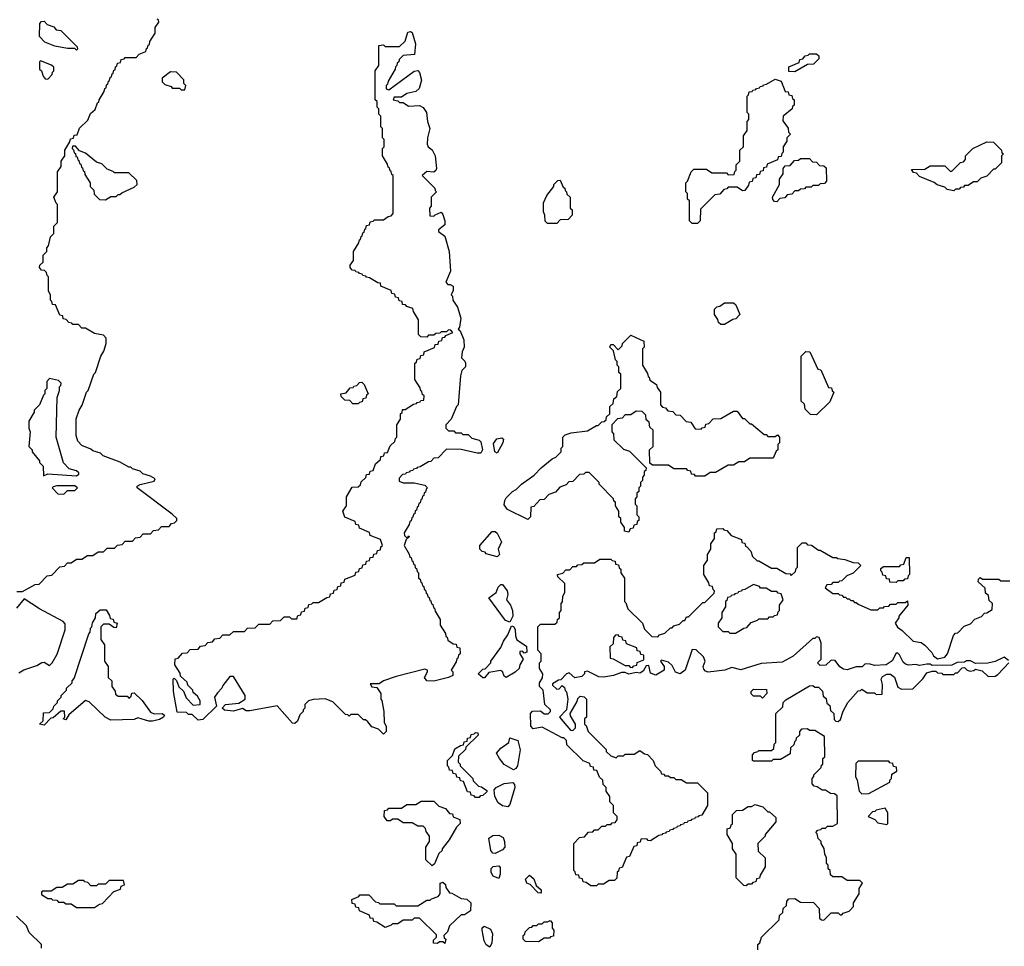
# Model space of a CAD drawing. Extents: x 2889633 to 3052318, y 540750 to 918690.
# Tile 263 of 656: x 2949850 to 2955305, y 722435 to 727569. Entities that reach past the tile are written whole.
import ezdxf

# ---------------------------------------------------------------- set-up
doc = ezdxf.new("R2010")
doc.units = 0

msp = doc.modelspace()

# ---------------------------------------------------------------- linework, layer by layer
at = {"layer": '0CON02XD'}
for points in [[(2950165, 727400), (2950155, 727410), (2950115, 727410), (2950045, 727422.5), (2949990, 727445), (2949960, 727475), (2949961.7, 727548.3), (2949971.7, 727558.3), (2949985, 727560), (2950001.7, 727541.7), (2950038.3, 727528.3), (2950051.7, 727511.7), (2950078.3, 727508.3), (2950168.3, 727418.3), (2950170, 727405), (2950165, 727400)], [(2950281.7, 727108.3), (2950288.3, 727111.7), (2950290, 727125), (2950318.3, 727171.7), (2950321.7, 727188.3), (2950328.3, 727191.7), (2950331.7, 727208.3), (2950338.3, 727211.7), (2950341.7, 727228.3), (2950348.3, 727231.7), (2950351.7, 727248.3), (2950358.3, 727251.7), (2950361.7, 727268.3), (2950368.3, 727271.7), (2950371.7, 727288.3), (2950378.3, 727291.7), (2950381.7, 727308.3), (2950388.3, 727311.7), (2950391.7, 727328.3), (2950408.3, 727331.7), (2950411.7, 727348.3), (2950428.3, 727351.7), (2950435, 727360), (2950495, 727360), (2950511.7, 727378.3), (2950548.3, 727391.7), (2950551.7, 727408.3), (2950558.3, 727411.7), (2950561.7, 727428.3), (2950568.3, 727431.7), (2950571.7, 727448.3), (2950600, 727495), (2950600, 727525), (2950620, 727555), (2950618.3, 727568.3), (2950611.7, 727571.7)], [(2951865, 723610), (2951838.3, 723638.3), (2951801.7, 723651.7), (2951778.3, 723678.3), (2951765, 723690), (2951755, 723690), (2951725, 723720), (2951685, 723720), (2951675, 723710), (2951668.3, 723718.3), (2951655, 723720), (2951585, 723790), (2951543, 723807), (2951475, 723802.5), (2951450, 723795), (2951430, 723775), (2951430, 723755), (2951420, 723745), (2951420, 723735), (2951401.7, 723718.3), (2951388.3, 723681.7), (2951375, 723670), (2951361.7, 723671.7), (2951276.4, 723766.4), (2951125, 723740), (2951105, 723740), (2951085, 723752.5), (2951035, 723737.5), (2950985, 723742.5), (2950972.5, 723755), (2950990, 723775), (2951065, 723782.5), (2951100, 723805), (2951100, 723825), (2951035, 723930), (2951015, 723930), (2950975, 723880), (2950970, 723865), (2950945, 723840), (2950930, 723815), (2950940, 723765), (2950865, 723692.5), (2950838.3, 723688.3), (2950805, 723720), (2950785, 723720), (2950775, 723730), (2950721.7, 723731.7), (2950703, 723847), (2950700, 723915), (2950705, 723920), (2950718.3, 723908.3), (2950731.7, 723871.7), (2950758.3, 723848.3), (2950771.7, 723811.7), (2950811.7, 723771.7), (2950850, 723775), (2950850, 723795), (2950835, 723820), (2950811.7, 723841.7), (2950810, 723855), (2950781.7, 723881.7), (2950778.3, 723898.3), (2950741.7, 723931.7), (2950738.3, 723948.3), (2950710, 723995), (2950711.7, 724028.3), (2950728.3, 724031.7), (2950751.7, 724058.3), (2950778.3, 724061.7), (2950795, 724080), (2950838.3, 724081.7), (2950851.7, 724098.3), (2950878.3, 724101.7), (2950891.7, 724118.3), (2950918.3, 724121.7), (2950931.7, 724138.3), (2950958.3, 724141.7), (2950975, 724160), (2951015, 724160), (2951035, 724180), (2951095, 724180), (2951111.7, 724198.3), (2951155, 724200), (2951175, 724220), (2951235, 724220), (2951251.7, 724238.3), (2951295, 724240), (2951315, 724260), (2951345, 724260), (2951355, 724250), (2951385, 724250), (2951391.7, 724268.3), (2951408.3, 724271.7), (2951411.7, 724288.3), (2951428.3, 724291.7), (2951431.7, 724308.3), (2951448.3, 724311.7), (2951451.7, 724328.3), (2951468.3, 724331.7), (2951475, 724340), (2951505, 724340), (2951551.7, 724368.3), (2951568.3, 724371.7), (2951571.7, 724388.3), (2951588.3, 724391.7), (2951591.7, 724408.3), (2951608.3, 724411.7), (2951611.7, 724428.3), (2951628.3, 724431.7), (2951631.7, 724448.3), (2951648.3, 724451.7), (2951651.7, 724468.3), (2951708.3, 724491.7), (2951711.7, 724508.3), (2951728.3, 724511.7), (2951731.7, 724528.3), (2951748.3, 724531.7), (2951751.7, 724548.3), (2951768.3, 724551.7), (2951771.7, 724568.3), (2951788.3, 724571.7), (2951791.7, 724588.3), (2951808.3, 724591.7), (2951811.7, 724608.3), (2951828.3, 724611.7), (2951831.7, 724628.3), (2951848.3, 724631.7), (2951851.7, 724648.3), (2951860, 724655), (2951848.3, 724688.3), (2951791.7, 724711.7), (2951788.3, 724728.3), (2951731.7, 724751.7), (2951728.3, 724768.3), (2951711.7, 724771.7), (2951708.3, 724788.3), (2951651.7, 724811.7), (2951640, 724845), (2951660, 724875), (2951660, 724925), (2951691.7, 724978.3), (2951725, 724980), (2951738.3, 724991.7), (2951741.7, 725008.3), (2951768.3, 725031.7), (2951771.7, 725048.3), (2951788.3, 725051.7), (2951791.7, 725068.3), (2951808.3, 725071.7), (2951821.7, 725108.3), (2951848.3, 725131.7), (2951851.7, 725148.3), (2951868.3, 725151.7), (2951871.7, 725168.3), (2951888.3, 725171.7), (2951901.7, 725208.3), (2951928.3, 725231.7), (2951931.7, 725248.3), (2951940, 725255), (2951940, 725325), (2951960, 725355), (2951960, 725385), (2951968.3, 725391.7), (2951971.7, 725408.3), (2951985, 725410), (2952031.7, 725438.3), (2952048.3, 725441.7), (2952051.7, 725448.3), (2952068.3, 725451.7), (2952071.7, 725458.3), (2952088.3, 725461.7), (2952090, 725485), (2952081.7, 725491.7), (2952078.3, 725508.3), (2952071.7, 725511.7), (2952068.3, 725528.3), (2952040, 725575), (2952040, 725665), (2952048.3, 725671.7), (2952051.7, 725688.3), (2952068.3, 725691.7), (2952071.7, 725708.3), (2952088.3, 725711.7), (2952091.7, 725728.3), (2952148.3, 725751.7), (2952151.7, 725768.3), (2952168.3, 725771.7), (2952171.7, 725788.3), (2952188.3, 725791.7), (2952191.7, 725808.3), (2952205, 725810), (2952211.7, 725818.3), (2952250, 725835), (2952238.3, 725848.3), (2952225, 725850), (2952215, 725840), (2952185, 725840), (2952178.3, 725831.7), (2952155, 725830), (2952145, 725820), (2952115, 725820), (2952105, 725810), (2952071.7, 725811.7), (2952060, 725825), (2952060, 725905), (2952031.7, 725951.7), (2952028.3, 725968.3), (2951995, 725980), (2951988.3, 725988.3), (2951971.7, 725991.7), (2951968.3, 726008.3), (2951951.7, 726011.7), (2951948.3, 726028.3), (2951931.7, 726031.7), (2951928.3, 726048.3), (2951911.7, 726051.7), (2951908.3, 726068.3), (2951851.7, 726091.7), (2951848.3, 726108.3), (2951835, 726110), (2951788.3, 726138.3), (2951771.7, 726141.7), (2951768.3, 726148.3), (2951751.7, 726151.7), (2951748.3, 726158.3), (2951731.7, 726161.7), (2951728.3, 726168.3), (2951711.7, 726171.7), (2951708.3, 726178.3), (2951691.7, 726181.7), (2951680, 726195), (2951681.7, 726208.3), (2951700, 726235), (2951700, 726285), (2951728.3, 726331.7), (2951731.7, 726348.3), (2951738.3, 726351.7), (2951741.7, 726368.3), (2951748.3, 726371.7), (2951751.7, 726388.3), (2951758.3, 726391.7), (2951761.7, 726408.3), (2951768.3, 726411.7), (2951771.7, 726428.3), (2951788.3, 726431.7), (2951791.7, 726448.3), (2951808.3, 726451.7), (2951815, 726460), (2951865, 726460), (2951891.7, 726478.3), (2951908.3, 726481.7), (2951920, 726495), (2951920, 726705), (2951911.7, 726711.7), (2951908.3, 726728.3), (2951901.7, 726731.7), (2951898.3, 726748.3), (2951891.7, 726751.7), (2951888.3, 726768.3), (2951860, 726815), (2951860, 726855), (2951870, 726865), (2951870, 726905), (2951860, 726915), (2951860, 726965), (2951850, 726975), (2951850, 727035), (2951840, 727045), (2951840, 727075), (2951830, 727085), (2951830, 727115), (2951820, 727125), (2951820, 727285), (2951840, 727315), (2951840, 727425), (2951865, 727430), (2951875, 727420), (2951955, 727420), (2951985, 727450), (2952000.7, 727499.3), (2952015, 727502.5), (2952025, 727497.5), (2952042.5, 727435), (2952037.5, 727375), (2951975, 727370), (2951951.7, 727348.3), (2951950, 727335), (2951941.7, 727328.3), (2951940, 727315), (2951931.7, 727308.3), (2951930, 727295), (2951891.7, 727228.3), (2951888.3, 727211.7), (2951880, 727205), (2951880, 727185), (2951895, 727180), (2952035, 727283.3), (2952055, 727286.7), (2952065, 727276.7), (2952075.6, 727234.4), (2952063, 727187), (2952045, 727170), (2951995, 727160), (2951965, 727140), (2951925, 727140), (2951920, 727125), (2951945, 727120), (2951955, 727110), (2951975, 727110), (2952005, 727090), (2952065, 727092.5), (2952085, 727082.5), (2952103.9, 727053.9), (2952110, 727005), (2952122.9, 726965), (2952110, 726915), (2952108.3, 726878.3), (2952113.6, 726863.6), (2952135, 726847.5), (2952151.2, 726815), (2952160, 726745), (2952155, 726732.5), (2952145, 726723.3), (2952105, 726727.5), (2952080, 726705), (2952150, 726635), (2952151.7, 726621.7), (2952160, 726615), (2952130, 726585), (2952130, 726535), (2952120, 726525), (2952121.7, 726481.7), (2952145, 726480), (2952151.7, 726488.3), (2952185, 726502.5), (2952195, 726490), (2952206.2, 726455), (2952205, 726432.5), (2952170, 726405), (2952170, 726395), (2952205, 726370), (2952228.8, 726285), (2952237.5, 726175), (2952210, 726115), (2952221.7, 726101.7), (2952235, 726102.5), (2952251.7, 726091.7), (2952251.7, 726068.3), (2952240, 726045), (2952247, 726037), (2952250, 726015), (2952275.9, 725975.9), (2952293.3, 725915), (2952287.5, 725865), (2952280, 725855), (2952290, 725845), (2952310, 725795), (2952312.5, 725755), (2952300.7, 725729.3), (2952297.5, 725695), (2952316.4, 725676.4), (2952320, 725665), (2952320, 725645), (2952300, 725625), (2952292.5, 725595), (2952280, 725435), (2952270, 725425), (2952240, 725355), (2952210, 725325), (2952210, 725305), (2952225, 725290), (2952255, 725290), (2952265, 725280), (2952295, 725280), (2952305, 725270), (2952335, 725270), (2952355, 725250), (2952395, 725240), (2952405, 725230), (2952413.3, 725185), (2952405, 725167.5), (2952385, 725167.5), (2952295, 725187.5), (2952215, 725190), (2952168.3, 725141.7), (2952145, 725140), (2952128.3, 725121.7), (2952115, 725120), (2952068.3, 725091.7), (2952051.7, 725088.3), (2952048.3, 725081.7), (2952031.7, 725078.3), (2952028.3, 725071.7), (2952011.7, 725068.3), (2952008.3, 725061.7), (2951991.7, 725058.3), (2951988.3, 725051.7), (2951971.7, 725048.3), (2951951.7, 725028.3), (2951951.7, 725011.7), (2951975, 725002.5), (2952035, 725002.5), (2952095, 724990), (2952110, 724975), (2952101.7, 724968.3)], [(2954145, 727280), (2954111.7, 727281.7), (2954111.7, 727308.3), (2954168.3, 727331.7), (2954171.7, 727348.3), (2954188.3, 727351.7), (2954201.7, 727368.3), (2954218.3, 727371.7), (2954225, 727380), (2954265, 727380), (2954278.3, 727368.3), (2954278.3, 727351.7), (2954248.3, 727321.7), (2954215, 727320), (2954145, 727280)], [(2950005, 727240), (2950030, 727265), (2950031.7, 727278.3), (2950040, 727285), (2950040, 727305), (2950027, 727317), (2949965, 727340), (2949960, 727335), (2949960, 727295), (2949970, 727285), (2949980, 727255), (2949991.7, 727241.7), (2950005, 727240)], [(2950765, 727180), (2950770, 727205), (2950760, 727215), (2950760, 727235), (2950718.3, 727278.3), (2950685, 727280), (2950640, 727245), (2950640, 727225), (2950655, 727210), (2950688.3, 727198.3), (2950695, 727190), (2950735, 727190), (2950745, 727180), (2950765, 727180)], [(2953605, 726440), (2953575, 726440), (2953560, 726455), (2953560, 726565), (2953550, 726575), (2953550, 726605), (2953540, 726615), (2953540, 726665), (2953550, 726675), (2953570, 726725), (2953585, 726740), (2953655, 726740), (2953685, 726720), (2953765, 726720), (2953775, 726710), (2953808.3, 726711.7), (2953811.7, 726728.3), (2953820, 726735), (2953820, 726765), (2953840, 726785), (2953840, 726845), (2953860, 726865), (2953860, 726925), (2953880, 726955), (2953880, 727005), (2953890, 727015), (2953890, 727045), (2953880, 727055), (2953880, 727145), (2953888.3, 727151.7), (2953891.7, 727168.3), (2953908.3, 727171.7), (2953911.7, 727178.3), (2953928.3, 727181.7), (2953931.7, 727188.3), (2953948.3, 727191.7), (2953951.7, 727198.3), (2953968.3, 727201.7), (2953971.7, 727208.3), (2953988.3, 727211.7), (2954035, 727240), (2954068.3, 727228.3), (2954091.7, 727171.7), (2954108.3, 727168.3), (2954111.7, 727151.7), (2954128.3, 727148.3), (2954131.7, 727131.7), (2954140, 727125), (2954140, 727095), (2954131.7, 727088.3), (2954130, 727075), (2954080, 727035), (2954078.3, 727008.3), (2954107, 726967), (2954110, 726945), (2954120, 726935), (2954100, 726915), (2954100, 726895), (2954080, 726865), (2954080, 726835), (2954071.7, 726828.3), (2954068.3, 726811.7), (2954051.7, 726808.3), (2954048.3, 726791.7), (2953991.7, 726768.3), (2953988.3, 726751.7), (2953971.7, 726748.3), (2953968.3, 726731.7), (2953951.7, 726728.3), (2953948.3, 726711.7), (2953931.7, 726708.3), (2953928.3, 726691.7), (2953911.7, 726688.3), (2953908.3, 726671.7), (2953891.7, 726668.3), (2953888.3, 726651.7), (2953868.3, 726621.7), (2953855, 726620), (2953825, 726640), (2953775, 726640), (2953768.3, 726631.7), (2953751.7, 726628.3), (2953728.3, 726601.7), (2953701.7, 726598.3), (2953621.7, 726518.3), (2953620, 726455), (2953605, 726440)], [(2949835, 724400), (2949865, 724400), (2949935, 724440), (2949958.3, 724441.7), (2950001.7, 724488.3), (2950028.3, 724491.7), (2950071.7, 724538.3), (2950098.3, 724541.7), (2950115, 724560), (2950135, 724560), (2950165, 724580), (2950195, 724580), (2950225, 724600), (2950255, 724600), (2950285, 724620), (2950315, 724620), (2950335, 724640), (2950375, 724640), (2950391.7, 724658.3), (2950418.3, 724661.7), (2950435, 724680), (2950475, 724680), (2950491.7, 724698.3), (2950518.3, 724701.7), (2950535, 724720), (2950575, 724720), (2950591.7, 724738.3), (2950618.3, 724741.7), (2950635, 724760), (2950678.3, 724761.7), (2950691.7, 724778.3), (2950708.3, 724781.7), (2950720, 724795), (2950720, 724805), (2950695, 724830), (2950500, 724975), (2950500, 724985), (2950516.7, 724993.3), (2950595, 725012.5), (2950600, 725025), (2950575, 725040), (2950533, 725053), (2950517, 725067), (2950475, 725080), (2950465, 725090), (2950455, 725090), (2950407, 725117), (2950313, 725153), (2950297, 725167), (2950255, 725180), (2950245, 725190), (2950195, 725210), (2950173, 725233), (2950162.5, 725265), (2950163, 725357), (2950180, 725405), (2950197, 725433), (2950220, 725505), (2950230, 725515), (2950260, 725605), (2950270, 725615), (2950300, 725705), (2950317, 725733), (2950330, 725775), (2950330, 725805), (2950315, 725820), (2950265, 725830), (2950215, 725860), (2950195, 725860), (2950175, 725880), (2950145, 725880), (2950138.3, 725888.3), (2950121.7, 725891.7), (2950108.3, 725908.3), (2950091.7, 725911.7), (2950088.3, 725928.3), (2950071.7, 725931.7), (2950048.3, 725988.3), (2950031.7, 725991.7), (2950028.3, 726008.3), (2950020, 726015), (2950020, 726045), (2950010, 726065), (2950010, 726145), (2950001.7, 726151.7), (2949998.3, 726168.3), (2949988.3, 726178.3), (2949971.7, 726181.7), (2949960, 726195), (2949961.7, 726208.3), (2949980, 726225), (2949980, 726265), (2950000, 726285), (2950000, 726305), (2950010, 726315), (2950020, 726365), (2950040, 726385), (2950040, 726425), (2950060, 726445), (2950060, 726545), (2950051.7, 726551.7), (2950040, 726585), (2950060, 726615), (2950060, 726725), (2950080, 726755), (2950080, 726785), (2950100, 726815), (2950100, 726845), (2950128.3, 726891.7), (2950131.7, 726908.3), (2950148.3, 726911.7), (2950151.7, 726928.3), (2950168.3, 726931.7), (2950181.7, 726968.3), (2950228.3, 727011.7), (2950241.7, 727048.3), (2950268.3, 727071.7), (2950281.7, 727108.3)], [(2955025, 726620), (2954988.3, 726628.3), (2954975, 726640), (2954933, 726653), (2954917, 726667), (2954835, 726700), (2954818.3, 726718.3), (2954801.7, 726721.7), (2954791.7, 726738.3), (2954865, 726740), (2954895, 726760), (2954975, 726760), (2955005, 726730), (2955015, 726730), (2955061.7, 726778.3), (2955078.3, 726781.7), (2955090, 726795), (2955090, 726815), (2955130, 726855), (2955208.3, 726891.7), (2955245, 726890), (2955290, 726845), (2955291.7, 726831.7), (2955300, 726825), (2955290, 726815), (2955290, 726775), (2955255, 726740), (2955245, 726740), (2955208.3, 726701.7), (2955175, 726690), (2955155, 726670), (2955135, 726670), (2955105, 726650), (2955085, 726650), (2955078.3, 726641.7), (2955061.7, 726638.3), (2955055, 726630), (2955035, 726630), (2955025, 726620)], [(2950325, 726570), (2950355, 726590), (2950385, 726590), (2950395, 726600), (2950405, 726600), (2950415, 726610), (2950485, 726640), (2950500, 726655), (2950498.3, 726678.3), (2950455, 726720), (2950375, 726720), (2950368.3, 726728.3), (2950335, 726740), (2950305, 726770), (2950275, 726780), (2950215, 726830), (2950181.7, 726841.7), (2950158.3, 726868.3), (2950141.7, 726868.3), (2950140, 726855), (2950148.3, 726848.3), (2950151.7, 726831.7), (2950158.3, 726828.3), (2950161.7, 726811.7), (2950168.3, 726808.3), (2950171.7, 726791.7), (2950178.3, 726788.3), (2950181.7, 726771.7), (2950188.3, 726768.3), (2950191.7, 726751.7), (2950198.3, 726748.3), (2950201.7, 726731.7), (2950208.3, 726728.3), (2950211.7, 726711.7), (2950240, 726665), (2950240, 726645), (2950260, 726625), (2950261.7, 726601.7), (2950291.7, 726571.7), (2950325, 726570)], [(2954045, 726560), (2954031.7, 726561.7), (2954021.7, 726571.7), (2954020, 726585), (2954060, 726655), (2954060, 726685), (2954080, 726715), (2954080, 726745), (2954091.7, 726758.3), (2954118.3, 726761.7), (2954141.7, 726788.3), (2954165, 726790), (2954175, 726800), (2954225, 726800), (2954241.7, 726781.7), (2954265, 726780), (2954281.7, 726761.7), (2954305, 726760), (2954318.3, 726748.3), (2954320, 726675), (2954308.3, 726661.7), (2954285, 726660), (2954275, 726650), (2954245, 726650), (2954235, 726640), (2954205, 726640), (2954198.3, 726631.7), (2954175, 726630), (2954165, 726620), (2954145, 726620), (2954128.3, 726601.7), (2954101.7, 726598.3), (2954088.3, 726581.7), (2954061.7, 726578.3), (2954045, 726560)], [(2952825, 726440), (2952775, 726440), (2952761.7, 726451.7), (2952760, 726485), (2952752.5, 726505), (2952752.5, 726555), (2952770, 726595), (2952810, 726645), (2952810, 726655), (2952831.7, 726678.3), (2952845, 726680), (2952861.7, 726641.7), (2952870, 726635), (2952871.7, 726621.7), (2952880, 726615), (2952881.7, 726601.7), (2952900, 726585), (2952900, 726525), (2952910, 726515), (2952910, 726485), (2952888.3, 726461.7), (2952845, 726460), (2952825, 726440)], [(2953755, 725880), (2953735, 725880), (2953721.7, 725891.7), (2953718.3, 725908.3), (2953700, 725935), (2953700, 725965), (2953711.7, 725978.3), (2953728.3, 725981.7), (2953755, 726000), (2953805, 726000), (2953818.3, 725988.3), (2953840, 725935), (2953818.3, 725911.7), (2953801.7, 725908.3), (2953755, 725880)], [(2953225, 724730), (2953200, 724735), (2953200, 724755), (2953180, 724785), (2953180, 724805), (2953170, 724815), (2953170, 724845), (2953150, 724875), (2953150, 724895), (2953141.7, 724901.7), (2953140, 724915), (2953060, 724995), (2953060, 725005), (2953005, 725060), (2952985, 725060), (2952975, 725050), (2952951.7, 725048.3), (2952915, 725010), (2952891.7, 725008.3), (2952878.3, 724991.7), (2952841.7, 724978.3), (2952818.3, 724951.7), (2952781.7, 724938.3), (2952755, 724910), (2952731.7, 724908.3), (2952698.3, 724871.7), (2952681.7, 724868.3), (2952680, 724815), (2952665, 724800), (2952552.5, 724855), (2952535, 724880), (2952537.5, 724905), (2952545, 724920), (2952580, 724955), (2952600, 724965), (2952630, 724995), (2952700, 725045), (2952740, 725085), (2952800, 725135), (2952820, 725145), (2952850, 725175), (2952850, 725195), (2952860, 725205), (2952860, 725255), (2952871.7, 725268.3), (2952905, 725280), (2952995, 725290), (2953045, 725320), (2953055, 725320), (2953075, 725340), (2953088.3, 725341.7), (2953098.3, 725351.7), (2953101.7, 725368.3), (2953120, 725385), (2953120, 725425), (2953138.3, 725441.7), (2953141.7, 725468.3), (2953158.3, 725481.7), (2953161.7, 725508.3), (2953180, 725525), (2953180, 725605), (2953170, 725615), (2953170, 725645), (2953160, 725655), (2953160, 725675), (2953150, 725685), (2953140, 725735), (2953120, 725755), (2953125, 725770), (2953138.3, 725768.3), (2953165, 725740), (2953188.3, 725761.7), (2953190, 725775), (2953235, 725820), (2953308.3, 725788.3), (2953310, 725755), (2953300, 725745), (2953300, 725655), (2953328.3, 725608.3), (2953331.7, 725591.7), (2953338.3, 725588.3), (2953341.7, 725571.7), (2953378.3, 725548.3), (2953381.7, 725531.7), (2953400, 725505), (2953400, 725435), (2953411.7, 725421.7), (2953428.3, 725418.3), (2953441.7, 725401.7), (2953468.3, 725398.3), (2953485, 725380), (2953508.3, 725378.3), (2953541.7, 725341.7), (2953568.3, 725338.3), (2953591.7, 725301.7), (2953625, 725300), (2953631.7, 725308.3), (2953648.3, 725311.7), (2953651.7, 725328.3), (2953668.3, 725331.7), (2953691.7, 725358.3), (2953735, 725360), (2953805, 725400), (2953825, 725400), (2953855, 725360), (2953865, 725360), (2953895, 725330), (2953905, 725330), (2953975, 725270), (2953985, 725270), (2953995, 725260), (2954035, 725260), (2954048.3, 725268.3), (2954060, 725255), (2954060, 725225), (2954050, 725215), (2954050, 725185), (2954041.7, 725178.3), (2954025, 725140), (2953895, 725140), (2953865, 725120), (2953835, 725120), (2953805, 725100), (2953775, 725100), (2953705, 725060), (2953675, 725060), (2953645, 725040), (2953595, 725040), (2953588.3, 725048.3), (2953571.7, 725051.7), (2953568.3, 725068.3), (2953551.7, 725071.7), (2953545, 725080), (2953475, 725080), (2953445, 725100), (2953355, 725100), (2953341.7, 725111.7), (2953340, 725185), (2953360, 725205), (2953360, 725295), (2953341.7, 725311.7), (2953338.3, 725338.3), (2953321.7, 725351.7), (2953318.3, 725378.3), (2953298.3, 725398.3), (2953265, 725400), (2953235, 725380), (2953205, 725380), (2953188.3, 725361.7), (2953161.7, 725358.3), (2953130, 725325), (2953130, 725285), (2953140, 725275), (2953141.7, 725241.7), (2953195, 725190), (2953228.3, 725178.3), (2953320, 725085), (2953318.3, 725071.7), (2953310, 725065), (2953310, 725045), (2953300, 725035), (2953300, 725015), (2953290, 725005), (2953290, 724985), (2953280, 724975), (2953280, 724955), (2953270, 724945), (2953270, 724925), (2953260, 724915), (2953260, 724885), (2953270, 724875), (2953270, 724825), (2953280, 724815), (2953280, 724795), (2953271.7, 724788.3), (2953268.3, 724771.7), (2953251.7, 724768.3), (2953248.3, 724751.7), (2953231.7, 724748.3), (2953225, 724730)], [(2954265, 725380), (2954231.7, 725381.7), (2954201.7, 725411.7), (2954198.3, 725438.3), (2954180, 725455), (2954180, 725705), (2954205, 725730), (2954228.3, 725728.3), (2954271.7, 725631.7), (2954288.3, 725628.3), (2954331.7, 725531.7), (2954348.3, 725528.3), (2954351.7, 725511.7), (2954360, 725505), (2954338.3, 725451.7), (2954265, 725380)], [(2949981.7, 725041.7), (2950005, 725052.5), (2950165, 725042.5), (2950178.3, 725051.7), (2950178.3, 725058.3), (2950165, 725070), (2950125, 725080), (2950093, 725113), (2950052.5, 725255), (2950057.5, 725475), (2950070, 725515), (2950070, 725535), (2950078.3, 725541.7), (2950080, 725555), (2950065, 725570), (2950015, 725580), (2950000, 725565), (2950000, 725525), (2949990, 725515), (2949990, 725495), (2949981.7, 725488.3), (2949960, 725435), (2949930, 725405), (2949930, 725395), (2949900, 725345), (2949900, 725305), (2949907.5, 725285), (2949900, 725205), (2949920, 725185), (2949920, 725175), (2949960, 725125), (2949960, 725115), (2949980, 725095), (2949981.7, 725041.7)], [(2951725, 725440), (2951695, 725440), (2951678.3, 725458.3), (2951651.7, 725461.7), (2951631.7, 725481.7), (2951630, 725495), (2951658.3, 725501.7), (2951681.7, 725528.3), (2951698.3, 725531.7), (2951701.7, 725538.3), (2951718.3, 725541.7), (2951731.7, 725558.3), (2951745, 725560), (2951758.3, 725548.3), (2951780, 725495), (2951771.7, 725488.3), (2951768.3, 725471.7), (2951751.7, 725468.3), (2951748.3, 725451.7), (2951731.7, 725448.3), (2951725, 725440)], [(2952495, 725167.5), (2952483.3, 725175), (2952475, 725220), (2952493.9, 725246.1), (2952521.7, 725251.7), (2952530, 725245), (2952526.7, 725225), (2952495, 725167.5)], [(2950095, 724940), (2950115, 724960), (2950155, 724960), (2950170, 724975), (2950155, 724986.7), (2950055, 724986.2), (2950035, 724980), (2950030, 724975), (2950061.7, 724941.7), (2950095, 724940)], [(2952101.7, 724968.3), (2952098.3, 724951.7), (2952091.7, 724948.3), (2952088.3, 724931.7), (2952081.7, 724928.3), (2952078.3, 724911.7), (2952071.7, 724908.3), (2952068.3, 724891.7), (2952061.7, 724888.3), (2952058.3, 724871.7), (2952051.7, 724868.3), (2952048.3, 724851.7), (2952041.7, 724848.3), (2952038.3, 724831.7), (2952031.7, 724828.3), (2952028.3, 724811.7), (2952021.7, 724808.3), (2952018.3, 724791.7), (2952011.7, 724788.3), (2952008.3, 724771.7), (2951980, 724725), (2951981.7, 724711.7), (2951991.7, 724701.7), (2952000, 724700), (2952005, 724710), (2952010, 724705), (2951991.7, 724688.3), (2951980, 724655), (2952008.3, 724608.3), (2952011.7, 724591.7), (2952018.3, 724588.3), (2952021.7, 724571.7), (2952028.3, 724568.3), (2952031.7, 724551.7), (2952038.3, 724548.3), (2952041.7, 724531.7), (2952048.3, 724528.3), (2952051.7, 724511.7), (2952060, 724505), (2952060, 724475), (2952068.3, 724468.3), (2952071.7, 724451.7), (2952078.3, 724448.3), (2952081.7, 724431.7), (2952088.3, 724428.3), (2952091.7, 724411.7), (2952098.3, 724408.3), (2952101.7, 724391.7), (2952108.3, 724388.3), (2952111.7, 724371.7), (2952118.3, 724368.3), (2952121.7, 724351.7), (2952128.3, 724348.3), (2952131.7, 724331.7), (2952138.3, 724328.3), (2952141.7, 724311.7), (2952148.3, 724308.3), (2952151.7, 724291.7), (2952180, 724245), (2952180, 724215), (2952208.3, 724168.3), (2952211.7, 724151.7), (2952218.3, 724148.3), (2952221.7, 724131.7), (2952251.7, 724111.7), (2952268.3, 724108.3), (2952271.7, 724091.7), (2952288.3, 724088.3), (2952290, 724055), (2952281.7, 724048.3), (2952278.3, 724031.7), (2952271.7, 724028.3), (2952268.3, 724011.7), (2952240, 723965), (2952250, 723955), (2952250, 723935), (2952226.4, 723923.6), (2952145, 723904.3), (2952106.1, 723906.1), (2952092.5, 723925), (2952110, 723955), (2952110, 723965), (2952095, 723970), (2951935, 723930), (2951865, 723906.7), (2951841.7, 723888.3), (2951791.7, 723888.3), (2951801.7, 723871.7), (2951828.3, 723868.3), (2951850, 723835), (2951850, 723805), (2951857, 723797), (2951867.5, 723735), (2951870, 723675), (2951880, 723655), (2951880, 723625), (2951865, 723610)], [(2952495, 724592.5), (2952435, 724610), (2952428.3, 724618.3), (2952411.7, 724621.7), (2952400, 724635), (2952400, 724655), (2952467.5, 724732.5), (2952485, 724733.3), (2952495, 724723.3), (2952518.8, 724675), (2952500, 724635), (2952507.5, 724605), (2952495, 724592.5)], [(2952838.3, 723861.7), (2952855, 723880), (2952868.3, 723868.3), (2952871.7, 723851.7), (2952880, 723845), (2952887.5, 723805), (2952880, 723745), (2952840, 723705), (2952901.7, 723631.7), (2952915, 723630), (2952930, 723645), (2952930, 723665), (2952901.7, 723711.7), (2952900, 723725), (2952938.3, 723791.7), (2952941.7, 723808.3), (2952955, 723820), (2952977, 723817), (2952990, 723805), (2952990, 723705), (2952980, 723695), (2952980, 723665), (2952988.3, 723658.3), (2953000, 723625), (2953100, 723525), (2953100, 723515), (2953125, 723490), (2953155, 723480), (2953165, 723490), (2953195, 723490), (2953205, 723500), (2953255, 723500), (2953285, 723520), (2953311.7, 723501.7), (2953328.3, 723498.3), (2953360, 723465), (2953370, 723435), (2953400, 723405), (2953405, 723390), (2953418.3, 723388.3), (2953425, 723380), (2953445, 723380), (2953455, 723370), (2953475, 723370), (2953485, 723360), (2953515, 723360), (2953545, 723340), (2953605, 723340), (2953660, 723285), (2953660, 723215), (2953628.3, 723161.7), (2953611.7, 723158.3), (2953608.3, 723151.7), (2953591.7, 723148.3), (2953588.3, 723141.7), (2953571.7, 723138.3), (2953568.3, 723131.7), (2953551.7, 723128.3), (2953548.3, 723121.7), (2953531.7, 723118.3), (2953528.3, 723111.7), (2953511.7, 723108.3), (2953508.3, 723101.7), (2953491.7, 723098.3), (2953488.3, 723091.7), (2953471.7, 723088.3), (2953468.3, 723081.7), (2953451.7, 723078.3), (2953448.3, 723071.7), (2953431.7, 723068.3), (2953428.3, 723061.7), (2953411.7, 723058.3), (2953408.3, 723051.7), (2953391.7, 723048.3), (2953345, 723020), (2953331.7, 723021.7), (2953325, 723030), (2953291.7, 723028.3), (2953288.3, 723011.7), (2953271.7, 723008.3), (2953268.3, 722991.7), (2953251.7, 722988.3), (2953228.3, 722931.7), (2953211.7, 722928.3), (2953188.3, 722871.7), (2953171.7, 722868.3), (2953168.3, 722851.7), (2953160, 722845), (2953158.3, 722811.7), (2953145, 722800), (2953115, 722800), (2953085, 722780), (2953055, 722780), (2953045, 722770), (2953015, 722770), (2952988.3, 722788.3), (2952971.7, 722791.7), (2952968.3, 722808.3), (2952951.7, 722811.7), (2952948.3, 722828.3), (2952931.7, 722831.7), (2952928.3, 722848.3), (2952920, 722855), (2952920, 723005), (2952951.7, 723038.3), (2952978.3, 723041.7), (2953001.7, 723068.3), (2953025, 723070), (2953035, 723080), (2953055, 723080), (2953075, 723100), (2953095, 723100), (2953105, 723110), (2953125, 723110), (2953131.7, 723118.3), (2953148.3, 723121.7), (2953160, 723135), (2953160, 723155), (2953140, 723175), (2953140, 723215), (2953120, 723235), (2953120, 723265), (2953100, 723295), (2953100, 723315), (2953081.7, 723331.7), (2953080, 723355), (2953061.7, 723371.7), (2953048.3, 723408.3), (2953031.7, 723411.7), (2953028.3, 723428.3), (2953011.7, 723431.7), (2953008.3, 723448.3), (2952971.7, 723461.7), (2952881.7, 723551.7), (2952880, 723575), (2952865, 723590), (2952855, 723590), (2952745, 723650), (2952695, 723640), (2952682.5, 723655), (2952680, 723725), (2952691.7, 723738.3), (2952735, 723740), (2952755, 723722.5), (2952777, 723723), (2952790, 723735), (2952790, 723745), (2952760, 723775), (2952750, 723855), (2952730, 723875), (2952730, 723895), (2952747, 723923), (2952747.5, 723945), (2952730, 723975), (2952730, 724005), (2952740, 724015), (2952740, 724055), (2952720, 724075), (2952720, 724205), (2952735, 724220), (2952815, 724220), (2952828.3, 724231.7), (2952830, 724245), (2952840, 724255), (2952840, 724285), (2952850, 724295), (2952850, 724335), (2952857, 724343), (2952860, 724375), (2952870, 724395), (2952870, 724445), (2952831.7, 724481.7), (2952830, 724495), (2952858.3, 724501.7), (2952875, 724520), (2952898.3, 724521.7), (2952915, 724540), (2952935, 724540), (2952941.7, 724548.3), (2952965, 724550), (2952975, 724560), (2953035, 724560), (2953065, 724580), (2953125, 724580), (2953131.7, 724571.7), (2953148.3, 724568.3), (2953151.7, 724551.7), (2953168.3, 724548.3), (2953171.7, 724531.7), (2953180, 724525), (2953180, 724505), (2953200, 724475), (2953200, 724345), (2953208.3, 724338.3), (2953220, 724305), (2953300, 724225), (2953311.7, 724191.7), (2953351.7, 724151.7), (2953385, 724150), (2953395, 724160), (2953425, 724170), (2953455, 724200), (2953465, 724200), (2953475, 724210), (2953505, 724220), (2953525, 724240), (2953535, 724240), (2953545, 724260), (2953555, 724260), (2953635, 724340), (2953645, 724340), (2953698.3, 724391.7), (2953700, 724405), (2953691.7, 724411.7), (2953688.3, 724428.3), (2953671.7, 724431.7), (2953668.3, 724448.3), (2953640, 724495), (2953640, 724545), (2953660, 724575), (2953660, 724605), (2953680, 724635), (2953680, 724665), (2953700, 724695), (2953700, 724725), (2953708.3, 724731.7), (2953711.7, 724748.3), (2953745, 724750), (2953751.7, 724741.7), (2953768.3, 724738.3), (2953791.7, 724711.7), (2953848.3, 724688.3), (2953851.7, 724671.7), (2953868.3, 724668.3), (2953871.7, 724651.7), (2953878.3, 724648.3), (2953900, 724625), (2953910, 724595), (2953935, 724570), (2953945, 724570), (2954015, 724530), (2954045, 724530), (2954095, 724500), (2954118.3, 724498.3), (2954125, 724490), (2954148.3, 724511.7), (2954151.7, 724528.3), (2954160, 724535), (2954160, 724645), (2954185, 724670), (2954205, 724670), (2954215, 724660), (2954237, 724657), (2954275, 724630), (2954285, 724630), (2954355, 724590), (2954375, 724590), (2954383, 724583), (2954421.7, 724578.3), (2954468.3, 724561.7), (2954495, 724560), (2954510, 724545), (2954468.3, 724501.7), (2954431.7, 724488.3), (2954405, 724460), (2954391.7, 724458.3), (2954385, 724450), (2954355, 724450), (2954345, 724440), (2954321.7, 724438.3), (2954311.7, 724421.7), (2954355, 724390), (2954385, 724390), (2954391.7, 724381.7), (2954405, 724380), (2954415, 724370), (2954425, 724370), (2954435, 724360), (2954445, 724360), (2954455, 724350), (2954465, 724350), (2954475, 724340), (2954485, 724340), (2954495, 724330), (2954565, 724300), (2954605, 724300), (2954615, 724310), (2954635, 724310), (2954641.7, 724318.3), (2954665, 724320), (2954675, 724330), (2954705, 724330), (2954715, 724340), (2954755, 724340), (2954768.3, 724348.3), (2954770, 724325), (2954720, 724265), (2954720, 724255), (2954700, 724225), (2954713.6, 724203.6), (2954740, 724185), (2954800, 724125), (2954845, 724117.5), (2954865, 724102.5), (2954903, 724063), (2954913.6, 724043.6), (2954935, 724027.5), (2954975, 724037.5), (2954990, 724055), (2955023, 724157), (2955035, 724170), (2955048.3, 724171.7), (2955081.7, 724208.3), (2955118.3, 724221.7), (2955141.7, 724248.3), (2955178.3, 724261.7), (2955195, 724280), (2955208.3, 724281.7), (2955238.3, 724301.7), (2955240, 724335), (2955221.7, 724351.7), (2955218.3, 724378.3), (2955201.7, 724391.7), (2955198.3, 724418.3), (2955160, 724455), (2955161.7, 724468.3), (2955171.7, 724478.3), (2955185, 724470), (2955275, 724470), (2955285, 724460), (2955335, 724460)], [(2954705, 724450), (2954671.7, 724451.7), (2954668.3, 724468.3), (2954651.7, 724471.7), (2954648.3, 724488.3), (2954631.7, 724491.7), (2954628.3, 724508.3), (2954620, 724515), (2954621.7, 724528.3), (2954635, 724540), (2954725, 724540), (2954731.7, 724548.3), (2954748.3, 724551.7), (2954761.7, 724588.3), (2954778.3, 724588.3), (2954780, 724495), (2954771.7, 724488.3), (2954768.3, 724471.7), (2954751.7, 724468.3), (2954745, 724460), (2954715, 724460), (2954705, 724450)], [(2952565, 724230), (2952540.7, 724240.7), (2952450, 724365), (2952490, 724395), (2952500, 724425), (2952515, 724440), (2952525, 724440), (2952551.2, 724405), (2952553.8, 724385), (2952546.7, 724355), (2952570, 724325), (2952580, 724295), (2952581.2, 724265), (2952565, 724230)], [(2953815, 724170), (2953861.7, 724198.3), (2953878.3, 724201.7), (2953901.7, 724228.3), (2953938.3, 724241.7), (2953945, 724250), (2953995, 724250), (2954005, 724260), (2954025, 724260), (2954031.7, 724268.3), (2954048.3, 724271.7), (2954051.7, 724288.3), (2954060, 724295), (2954060, 724325), (2954080, 724355), (2954068.3, 724388.3), (2954051.7, 724391.7), (2954045, 724400), (2954015, 724400), (2953985, 724420), (2953955, 724420), (2953948.3, 724428.3), (2953915, 724440), (2953868.3, 724411.7), (2953851.7, 724408.3), (2953848.3, 724401.7), (2953831.7, 724398.3), (2953828.3, 724391.7), (2953811.7, 724388.3), (2953808.3, 724381.7), (2953791.7, 724378.3), (2953788.3, 724371.7), (2953771.7, 724368.3), (2953768.3, 724351.7), (2953760, 724345), (2953760, 724315), (2953740, 724285), (2953740, 724255), (2953720, 724225), (2953720, 724205), (2953745, 724180), (2953775, 724180), (2953785, 724170), (2953815, 724170)], [(2949845, 723950), (2949873, 723967), (2949945, 723990), (2949973, 724007), (2949985, 724010), (2950015, 723990), (2950030, 724005), (2950057, 724053), (2950101.7, 724188.3), (2950101.7, 724221.7), (2950090, 724235), (2949960, 724305), (2949875, 724360), (2949831.7, 724308.3)], [(2949985, 723660), (2949960, 723665), (2949980, 723685), (2949981.7, 723728.3), (2950015, 723730), (2950035, 723750), (2950040, 723765), (2950060, 723785), (2950060, 723795), (2950080, 723815), (2950080, 723825), (2950110, 723855), (2950110, 723865), (2950140, 723895), (2950140, 723905), (2950151.7, 723918.3), (2950233, 724167), (2950240, 724175), (2950243, 724197), (2950250, 724205), (2950253, 724227), (2950270, 724255), (2950271.7, 724278.3), (2950295, 724300), (2950328.3, 724298.3), (2950348.3, 724268.3), (2950351.7, 724251.7), (2950368.3, 724248.3), (2950371.7, 724231.7), (2950390, 724225), (2950385, 724200), (2950371.7, 724201.7), (2950345, 724220), (2950315, 724220), (2950300, 724205), (2950300, 724135), (2950320, 724105), (2950320, 724015), (2950340, 723985), (2950340, 723925), (2950360, 723905), (2950360, 723875), (2950378.3, 723848.3), (2950381.7, 723831.7), (2950395, 723820), (2950445, 723820), (2950455, 723810), (2950468.3, 723821.7), (2950471.7, 723838.3), (2950485, 723840), (2950527.7, 723797.7), (2950575, 723732.5), (2950595, 723722.5), (2950640, 723725), (2950652.5, 723715), (2950647.5, 723705), (2950625, 723692.5), (2950585, 723682.5), (2950565, 723682.5), (2950505, 723700), (2950485, 723692.5), (2950355, 723687.5), (2950323.6, 723703.6), (2950235, 723790), (2950215, 723797.5), (2950121.7, 723718.3), (2950105, 723690), (2950090, 723695), (2950100, 723705), (2950098.3, 723738.3), (2950078.3, 723738.3), (2950035, 723700), (2950021.7, 723698.3), (2949985, 723660)], [(2952425, 723922.5), (2952415, 723923.3), (2952390, 723945), (2952415, 723970), (2952428.3, 723971.7), (2952460, 724005), (2952460, 724015), (2952515, 724090), (2952530, 724125), (2952555, 724160), (2952575, 724210), (2952586.4, 724206.4), (2952595, 724190), (2952596.7, 724155), (2952605, 724132.5), (2952657, 724097), (2952660, 724065), (2952645, 724060), (2952635, 724070), (2952621.7, 724068.3), (2952620, 724055), (2952640, 724025), (2952620, 723995), (2952617.5, 723975), (2952595, 723953.3), (2952545, 723923.8), (2952535, 723932.5), (2952525, 723957.5), (2952513, 723963), (2952448.3, 723951.7), (2952425, 723922.5)], [(2953245, 723980), (2953251.7, 723988.3), (2953268.3, 723991.7), (2953271.7, 724008.3), (2953308.3, 724021.7), (2953308.3, 724048.3), (2953291.7, 724051.7), (2953288.3, 724068.3), (2953271.7, 724071.7), (2953268.3, 724088.3), (2953211.7, 724111.7), (2953208.3, 724128.3), (2953191.7, 724131.7), (2953188.3, 724148.3), (2953171.7, 724151.7), (2953165, 724160), (2953151.7, 724158.3), (2953140, 724145), (2953138.3, 724111.7), (2953120, 724095), (2953121.7, 724031.7), (2953138.3, 724028.3), (2953205, 723990), (2953225, 723990), (2953231.7, 723981.7), (2953245, 723980)], [(2955328.3, 724018.3), (2955305, 724037.5), (2955255, 724012.5), (2955213, 724003), (2955145, 724002.5), (2955117, 724017), (2955095, 724017.5), (2955085, 724010), (2955043, 724007), (2955015, 723992.5), (2954905, 723990), (2954895, 723997.5), (2954875, 723997.5), (2954835, 723990), (2954815, 723996.7), (2954775, 723992.5), (2954757.5, 723997.5), (2954745, 724010), (2954725, 724050), (2954715, 724060), (2954705, 724060), (2954683, 724017), (2954650, 723995), (2954585, 723990), (2954561.7, 723998.3), (2954535, 724000), (2954517, 723983), (2954485, 723982.5), (2954435, 723966.7), (2954415, 723970), (2954393.8, 723983.8), (2954368.3, 724018.3), (2954345, 724020), (2954317, 723993), (2954285, 723990), (2954270, 724005), (2954290, 724025), (2954290, 724115), (2954280, 724145), (2954265, 724150), (2954255, 724140), (2954245, 724140), (2954135, 724042.5), (2954075, 724010), (2953958.3, 724001.7), (2953845, 723966.7), (2953795, 723980), (2953755.9, 723964.1), (2953664.1, 723954.1), (2953649.3, 723959.3), (2953640.7, 723970.7), (2953637.5, 723985), (2953647.5, 724015), (2953638.3, 724038.3), (2953598.3, 724078.3), (2953575, 724080), (2953536.7, 723965), (2953510, 723945), (2953484.1, 723954.1), (2953465, 723990), (2953445, 724010), (2953405, 724020), (2953400, 724015), (2953420, 723985), (2953420, 723965), (2953375, 723936.7), (2953345, 723947.5), (2953335, 723990), (2953321.7, 723988.3), (2953305, 723960), (2953285, 723947.5), (2953265, 723952.5), (2953225, 723943.3), (2953205, 723952.5), (2953185, 723952.5), (2953140, 723935), (2953085, 723926.2), (2953058.3, 723928.3), (2952995, 723960), (2952980, 723955), (2952980, 723945), (2952965, 723930), (2952925, 723922.5), (2952895, 723950), (2952880, 723945), (2952848.3, 723911.7), (2952835, 723910), (2952801.7, 723888.3), (2952801.7, 723881.7), (2952825, 723860), (2952838.3, 723861.7)], [(2953940, 722415), (2953940, 722445), (2953950, 722455), (2953960, 722485), (2954058.3, 722581.7), (2954060, 722605), (2954078.3, 722621.7), (2954080, 722645), (2954098.3, 722661.7), (2954100, 722685), (2954111.7, 722698.3), (2954145, 722700), (2954175, 722680), (2954248.3, 722678.3), (2954280, 722645), (2954281.7, 722591.7), (2954291.7, 722581.7), (2954305, 722580), (2954345, 722620), (2954385, 722620), (2954395, 722610), (2954405, 722610), (2954411.7, 722618.3), (2954445, 722630), (2954470, 722655), (2954470, 722675), (2954500, 722725), (2954500, 722755), (2954520, 722785), (2954505, 722800), (2954435, 722800), (2954405, 722820), (2954355, 722820), (2954341.7, 722831.7), (2954340, 722855), (2954330, 722865), (2954330, 722885), (2954320, 722895), (2954320, 722925), (2954310, 722945), (2954307, 722977), (2954290, 723005), (2954290, 723015), (2954273, 723033), (2954268.3, 723058.3), (2954260, 723065), (2954271.7, 723078.3), (2954288.3, 723081.7), (2954295, 723090), (2954315, 723090), (2954325, 723100), (2954355, 723100), (2954380, 723115), (2954378.3, 723268.3), (2954365, 723280), (2954341.7, 723281.7), (2954315, 723300), (2954295, 723300), (2954268.3, 723318.3), (2954251.7, 723321.7), (2954240, 723335), (2954240, 723365), (2954250, 723375), (2954250, 723385), (2954290, 723425), (2954291.7, 723438.3), (2954300, 723445), (2954300, 723475), (2954310, 723485), (2954308.3, 723598.3), (2954255, 723630), (2954225, 723630), (2954215, 723640), (2954181.7, 723638.3), (2954170, 723625), (2954170, 723605), (2954151.7, 723588.3), (2954150, 723575), (2954141.7, 723568.3), (2954138.3, 723551.7), (2954120, 723535), (2954118.3, 723501.7), (2954065, 723470), (2954025, 723470), (2954015, 723460), (2953915, 723460), (2953910, 723465), (2953910, 723495), (2953921.7, 723508.3), (2953940, 723515), (2953945, 723520), (2954015, 723520), (2954028.3, 723531.7), (2954030, 723555), (2954040, 723565), (2954040, 723725), (2954078.3, 723761.7), (2954080, 723785), (2954095, 723800), (2954225, 723877.5), (2954245, 723880), (2954255, 723870), (2954275, 723870), (2954298.3, 723848.3), (2954301.7, 723821.7), (2954318.3, 723808.3), (2954321.7, 723781.7), (2954338.3, 723768.3), (2954341.7, 723741.7), (2954360, 723725), (2954361.7, 723691.7), (2954371.7, 723681.7), (2954385, 723680), (2954398.3, 723691.7), (2954413, 723737), (2954437.5, 723785), (2954495, 723850), (2954508.3, 723851.7), (2954515, 723860), (2954545, 723840), (2954585, 723840), (2954595, 723830), (2954628.3, 723831.7), (2954630, 723885), (2954622.5, 723915), (2954630, 723930), (2954655, 723942.5), (2954675, 723942.5), (2954696.4, 723926.4), (2954715, 723870), (2954735, 723860), (2954798.3, 723861.7), (2954853, 723917), (2954875, 723950), (2954905, 723960), (2954925, 723960), (2954935, 723950), (2954958.3, 723948.3), (2954965, 723940), (2955025, 723940), (2955035, 723950), (2955045, 723950), (2955071.7, 723978.3), (2955085, 723980), (2955100, 723965), (2955115, 723960), (2955137, 723963), (2955145, 723970), (2955181.7, 723961.7), (2955215, 723930), (2955255, 723932.5), (2955269.3, 723940.7), (2955330, 724005)], [(2953965, 723810), (2953955, 723820), (2953915, 723820), (2953903, 723833), (2953903, 723847), (2953915, 723860), (2953988.3, 723858.3), (2953990, 723835), (2953965, 723810)], [(2952395, 723260), (2952375, 723260), (2952368.3, 723268.3), (2952351.7, 723271.7), (2952348.3, 723288.3), (2952331.7, 723291.7), (2952308.3, 723348.3), (2952291.7, 723351.7), (2952288.3, 723368.3), (2952271.7, 723371.7), (2952268.3, 723388.3), (2952251.7, 723391.7), (2952248.3, 723408.3), (2952231.7, 723411.7), (2952228.3, 723428.3), (2952220, 723435), (2952220, 723465), (2952248.3, 723491.7), (2952261.7, 723528.3), (2952291.7, 723548.3), (2952308.3, 723551.7), (2952311.7, 723568.3), (2952328.3, 723571.7), (2952331.7, 723588.3), (2952348.3, 723591.7), (2952351.7, 723608.3), (2952368.3, 723611.7), (2952375, 723620), (2952388.3, 723618.3), (2952390, 723605), (2952321.7, 723538.3), (2952320, 723525), (2952281.7, 723488.3), (2952280, 723455), (2952290, 723445), (2952290, 723435), (2952360, 723365), (2952361.7, 723351.7), (2952391.7, 723321.7), (2952408.3, 723318.3), (2952438.3, 723298.3), (2952438.3, 723291.7), (2952415, 723270), (2952401.7, 723268.3), (2952395, 723260)], [(2952585, 723412.5), (2952535, 723442.5), (2952507.5, 723475), (2952492.5, 723505), (2952515, 723532.5), (2952560, 723565), (2952565, 723590), (2952610, 723575), (2952623, 723523), (2952607.5, 723435), (2952599.3, 723420.7), (2952585, 723412.5)], [(2954515, 723280), (2954555, 723282.5), (2954670, 723345), (2954670, 723355), (2954680, 723365), (2954681.7, 723388.3), (2954710, 723405), (2954708.3, 723428.3), (2954691.7, 723431.7), (2954688.3, 723448.3), (2954671.7, 723451.7), (2954665, 723460), (2954495, 723460), (2954481.7, 723448.3), (2954480, 723375), (2954490, 723355), (2954500, 723295), (2954515, 723280)], [(2952555, 723207.5), (2952525, 723213.3), (2952500.7, 723230.7), (2952482.5, 723265), (2952478.3, 723301.7), (2952490, 723315), (2952535, 723337.5), (2952581.7, 723341.7), (2952591.7, 723331.7), (2952592.5, 723315), (2952565, 723220), (2952555, 723207.5)], [(2952135, 722880), (2952100, 722915), (2952100, 722985), (2952120, 723015), (2952120, 723045), (2952101.7, 723071.7), (2952098.3, 723088.3), (2952085, 723100), (2952055, 723100), (2952025, 723120), (2951975, 723120), (2951945, 723140), (2951915, 723140), (2951905, 723130), (2951885, 723130), (2951870, 723155), (2951871.7, 723188.3), (2951888.3, 723191.7), (2951895, 723200), (2951965, 723200), (2951995, 723220), (2952045, 723220), (2952075, 723240), (2952145, 723240), (2952171.7, 723211.7), (2952208.3, 723198.3), (2952231.7, 723171.7), (2952248.3, 723168.3), (2952251.7, 723151.7), (2952288.3, 723138.3), (2952290, 723115), (2952270, 723095), (2952230, 723025), (2952190, 722975), (2952190, 722965), (2952171.7, 722948.3), (2952148.3, 722891.7), (2952135, 722880)], [(2953875, 722770), (2953861.7, 722771.7), (2953820, 722815), (2953820, 722945), (2953800, 722975), (2953800, 723005), (2953770, 723055), (2953770, 723085), (2953788.3, 723091.7), (2953791.7, 723108.3), (2953798.3, 723111.7), (2953800, 723165), (2953821.7, 723188.3), (2953855, 723190), (2953885, 723210), (2953905, 723210), (2953925, 723220), (2953967, 723207), (2953995, 723180), (2954005, 723180), (2954038.3, 723148.3), (2954040, 723125), (2953980, 723055), (2953980, 723045), (2953940, 723005), (2953941.7, 722961.7), (2953980, 722925), (2953980, 722875), (2953951.7, 722828.3), (2953948.3, 722811.7), (2953931.7, 722808.3), (2953928.3, 722791.7), (2953911.7, 722788.3), (2953905, 722780), (2953885, 722780), (2953875, 722770)], [(2954655, 723110), (2954660, 723115), (2954660, 723175), (2954645, 723200), (2954595, 723190), (2954588.3, 723181.7), (2954575, 723180), (2954550, 723155), (2954588.3, 723138.3), (2954605, 723120), (2954655, 723110)], [(2952485, 722950), (2952471.7, 722951.7), (2952460, 722965), (2952450, 723035), (2952470.7, 723049.3), (2952505, 723050), (2952528.3, 723038.3), (2952536.4, 723016.4), (2952537.5, 722985), (2952525, 722970), (2952485, 722950)], [(2952505, 722810), (2952473.6, 722823.6), (2952463, 722843), (2952463, 722867), (2952473, 722877), (2952505, 722880), (2952511.7, 722871.7), (2952512.5, 722835), (2952505, 722810)], [(2950265, 722650), (2950291.7, 722668.3), (2950308.3, 722671.7), (2950371.7, 722738.3), (2950408.3, 722751.7), (2950411.7, 722768.3), (2950430, 722775), (2950425, 722800), (2950345, 722800), (2950325, 722780), (2950285, 722780), (2950275, 722770), (2950245, 722770), (2950228.3, 722788.3), (2950211.7, 722791.7), (2950205, 722800), (2950175, 722800), (2950145, 722780), (2950115, 722780), (2950085, 722760), (2950055, 722760), (2950025, 722740), (2949975, 722740), (2949970, 722735), (2949971.7, 722721.7), (2950005, 722700), (2950025, 722700), (2950031.7, 722691.7), (2950055, 722690), (2950065, 722680), (2950095, 722680), (2950105, 722670), (2950135, 722670), (2950165, 722650), (2950265, 722650)], [(2952205, 722450), (2952195, 722460), (2952175, 722460), (2952165, 722450), (2952141.7, 722451.7), (2952141.7, 722468.3), (2952160, 722485), (2952158.3, 722498.3), (2952065, 722590), (2952035, 722590), (2952025, 722580), (2951975, 722580), (2951945, 722560), (2951915, 722560), (2951908.3, 722551.7), (2951875, 722540), (2951828.3, 722568.3), (2951811.7, 722571.7), (2951808.3, 722588.3), (2951791.7, 722591.7), (2951788.3, 722608.3), (2951731.7, 722631.7), (2951728.3, 722648.3), (2951711.7, 722651.7), (2951708.3, 722668.3), (2951691.7, 722671.7), (2951690, 722695), (2951728.3, 722711.7), (2951735, 722720), (2951785, 722720), (2951821.7, 722681.7), (2951838.3, 722678.3), (2951845, 722670), (2951925, 722670), (2951935, 722660), (2952055, 722660), (2952105, 722690), (2952125, 722690), (2952131.7, 722698.3), (2952168.3, 722711.7), (2952180, 722725), (2952180, 722785), (2952195, 722790), (2952208.3, 722778.3), (2952211.7, 722761.7), (2952231.7, 722731.7), (2952245, 722730), (2952295, 722700), (2952327, 722697), (2952350, 722675), (2952348.3, 722631.7), (2952315, 722610), (2952295, 722610), (2952231.7, 722548.3), (2952220, 722515), (2952200, 722495), (2952201.7, 722481.7), (2952210, 722475), (2952205, 722450)], [(2952735, 722730), (2952721.7, 722731.7), (2952678.3, 722778.3), (2952660, 722785), (2952653, 722807), (2952675, 722830), (2952698.3, 722808.3), (2952711.7, 722771.7), (2952738.3, 722748.3), (2952740, 722735), (2952735, 722730)], [(2949970, 722425), (2949970, 722445), (2949901.7, 722511.7), (2949888.3, 722548.3), (2949831.7, 722601.7)], [(2952725, 722460), (2952651.7, 722461.7), (2952640, 722475), (2952640, 722495), (2952648.3, 722501.7), (2952650, 722515), (2952675, 722540), (2952688.3, 722541.7), (2952695, 722550), (2952715, 722550), (2952725, 722560), (2952745, 722560), (2952755, 722570), (2952775, 722570), (2952788.3, 722578.3), (2952800, 722565), (2952800, 722535), (2952810, 722525), (2952808.3, 722491.7), (2952791.7, 722488.3), (2952785, 722480), (2952755, 722480), (2952725, 722460)], [(2952455, 722430), (2952433.6, 722443.6), (2952422.5, 722465), (2952412.5, 722525), (2952413, 722537), (2952422.5, 722547.5), (2952459.3, 722529.3), (2952470, 722505), (2952466.4, 722453.6), (2952455, 722430)]]:
    msp.add_lwpolyline(points, dxfattribs=at)

doc.saveas('drawing.dxf')
